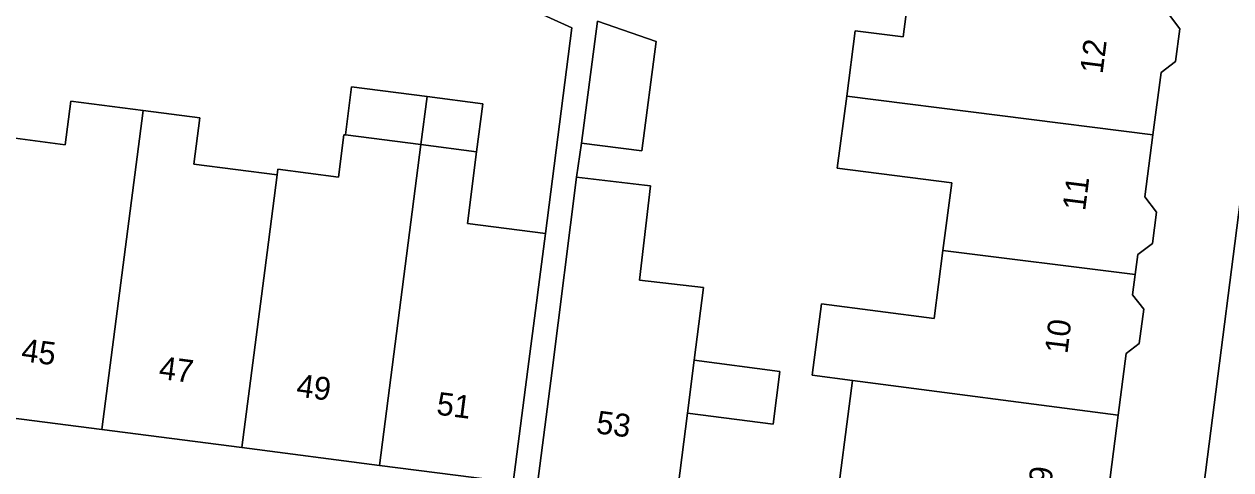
# Model space of a CAD drawing. Extents: x 161692 to 162379, y 380760 to 381678.
# Drawn here: x 161966.7 to 162019.4, y 381316.7 to 381336.2 of the extents above; entities that cross this region are included whole.
import ezdxf

# ---------------------------------------------------------------- set-up
doc = ezdxf.new("R2010")
doc.units = 0
for name, color, linetype in [('IMGEO_Erf', 7, 'Continuous'), ('IMGEO_Pand', 7, 'Continuous'), ('IMGEO_Pand_nummerreeks', 7, 'Continuous'), ('IMGEO_Voetpad_open', 7, 'Continuous')]:
    doc.layers.add(name, color=color, linetype=linetype)

msp = doc.modelspace()

# ---------------------------------------------------------------- linework, layer by layer
at = {"layer": 'IMGEO_Erf'}
for points in [[(162017.252, 381308.434), (162021.166, 381339.052), (162017.381, 381342.123), (162017.21, 381340.812), (162017.667, 381340.218), (162017.474, 381338.733), (162016.885, 381338.279), (162016.78, 381337.475), (162016.675, 381336.668), (162017.174, 381336.019), (162016.989, 381334.596), (162016.356, 381334.109), (162016.002, 381331.39), (162015.648, 381328.67), (162016.154, 381328.012), (162015.976, 381326.641), (162015.341, 381326.153), (162015.227, 381325.276), (162015.113, 381324.396), (162015.6, 381323.762), (162015.406, 381322.269), (162014.831, 381321.827), (162014.481, 381319.138), (162014.126, 381316.415)], [(161965.612, 381331.323), (161968.472, 381330.955), (161968.716, 381332.851), (161971.873, 381332.444), (161974.351, 381332.124), (161974.09, 381330.099), (161977.728, 381329.63), (161977.76, 381329.878), (161980.413, 381329.536), (161980.652, 381331.389), (161980.719, 381331.38), (161980.99, 381333.485), (161984.287, 381333.06), (161986.721, 381332.746), (161986.45, 381330.642), (161986.047, 381327.512), (161989.454, 381327.073), (161990.613, 381336.066), (161983.948, 381339.095)], [(162002.075, 381314.472), (162002.88, 381320.645), (162001.111, 381320.875), (162001.517, 381323.992), (162006.439, 381323.351), (162006.828, 381326.333), (162007.212, 381329.284), (162002.211, 381329.935), (162002.62, 381333.073), (162002.993, 381335.937), (162005.091, 381335.664), (162005.513, 381338.905)], [(161991.726, 381336.352), (161994.291, 381335.458), (161993.674, 381330.685), (161991.037, 381331.026), (161990.818, 381329.542), (161993.788, 381329.19), (161994.051, 381329.159), (161993.563, 381325.04), (161996.367, 381324.708), (161995.958, 381321.53), (161999.699, 381321.048), (161999.402, 381318.738), (161995.661, 381319.221), (161995.164, 381315.349)], [(161988.052, 381316.185), (161982.21, 381316.938), (161976.193, 381317.713), (161970.076, 381318.501), (161964.06, 381319.276)]]:
    msp.add_lwpolyline(points, dxfattribs=at)
at = {"layer": 'IMGEO_Pand'}
for points in [[(162002.62, 381333.073), (162016.002, 381331.39), (162016.356, 381334.109), (162016.989, 381334.596), (162017.174, 381336.019), (162016.675, 381336.668), (162016.78, 381337.475), (162008.304, 381338.542), (162005.513, 381338.905), (162005.091, 381335.664), (162002.993, 381335.937)], [(161991.726, 381336.352), (161991.037, 381331.026), (161993.674, 381330.685), (161994.291, 381335.458)], [(161984.287, 381333.06), (161980.99, 381333.485), (161980.719, 381331.38), (161984.016, 381330.956)], [(161971.873, 381332.444), (161968.716, 381332.851), (161968.472, 381330.955), (161965.612, 381331.323), (161965.15, 381327.737), (161964.06, 381319.276), (161970.076, 381318.501)], [(161984.016, 381330.956), (161986.45, 381330.642), (161986.721, 381332.746), (161984.287, 381333.06)], [(162002.62, 381333.073), (162002.211, 381329.935), (162007.212, 381329.284), (162006.828, 381326.333), (162015.227, 381325.276), (162015.341, 381326.153), (162015.976, 381326.641), (162016.154, 381328.012), (162015.648, 381328.67), (162016.002, 381331.39)], [(161977.291, 381326.236), (161977.728, 381329.63), (161974.09, 381330.099), (161974.351, 381332.124), (161971.873, 381332.444), (161970.076, 381318.501), (161976.193, 381317.713)], [(161984.016, 381330.956), (161980.719, 381331.38), (161980.652, 381331.389), (161980.413, 381329.536), (161977.76, 381329.878), (161977.728, 381329.63), (161977.291, 381326.236), (161976.193, 381317.713), (161982.21, 381316.938)], [(161984.016, 381330.956), (161982.21, 381316.938), (161988.052, 381316.185), (161988.691, 381321.145), (161989.064, 381324.039), (161989.152, 381324.726), (161989.454, 381327.073), (161986.047, 381327.512), (161986.45, 381330.642)], [(161993.563, 381325.04), (161994.051, 381329.159), (161993.788, 381329.19), (161990.818, 381329.542), (161989.744, 381321.088), (161989.105, 381316.129), (161995.164, 381315.349), (161995.661, 381319.221), (161995.958, 381321.53), (161996.367, 381324.708)], [(162002.88, 381320.645), (162014.481, 381319.138), (162014.831, 381321.827), (162015.406, 381322.269), (162015.6, 381323.762), (162015.113, 381324.396), (162015.227, 381325.276), (162006.828, 381326.333), (162006.439, 381323.351), (162001.517, 381323.992), (162001.111, 381320.875)], [(161999.699, 381321.048), (161995.958, 381321.53), (161995.661, 381319.221), (161999.402, 381318.738)], [(162002.88, 381320.645), (162002.075, 381314.472), (162013.703, 381312.957), (162013.812, 381313.789), (162014.452, 381314.282), (162014.643, 381315.743), (162014.126, 381316.415), (162014.481, 381319.138)]]:
    msp.add_lwpolyline(points, close=True, dxfattribs=at)
at = {"layer": 'IMGEO_Voetpad_open'}
for points in [[(162027.4, 381338.995), (162027.213, 381339.131), (162021.869, 381343.297), (162021.166, 381339.052), (162017.252, 381308.434), (162012.53, 381305.017), (162013.403, 381303.792)], [(161983.948, 381339.095), (161990.613, 381336.066), (161989.454, 381327.073), (161989.152, 381324.726), (161989.064, 381324.039), (161988.691, 381321.145), (161988.052, 381316.185)], [(161989.105, 381316.129), (161989.744, 381321.088), (161990.818, 381329.542), (161991.037, 381331.026), (161991.726, 381336.352)]]:
    msp.add_lwpolyline(points, dxfattribs=at)

# ---------------------------------------------------------------- texts
at = {"layer": 'IMGEO_Pand_nummerreeks'}
for s, rotation, p in [('12', 82.7127, (162013.798, 381334.02)), ('11', 82.777, (162013.037, 381328.033)), ('10', 83.066, (162012.263, 381321.784)), ('45', 352.6604, (161966.521, 381321.5)), ('47', 352.6604, (161972.531, 381320.726)), ('49', 352.6604, (161978.54, 381319.952)), ('51', 352.6604, (161984.662, 381319.162)), ('53', 352.6604, (161991.637, 381318.344)), ('9', 82.8285, (162011.558, 381316.089))]:
    msp.add_text(s, height=1, rotation=rotation, dxfattribs=at).set_placement(p)

doc.saveas('drawing.dxf')
